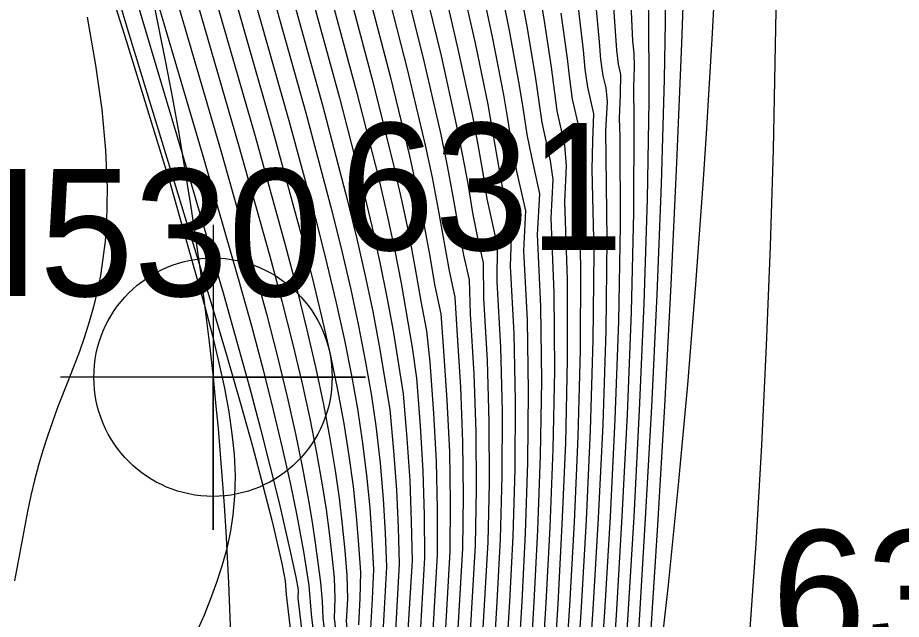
# Model space of a CAD drawing. Extents: x 2602990 to 2605851, y 618069 to 619180.
# Drawn here: x 2604066.77 to 2604084.16, y 618560.08 to 618571.92 of the extents above; entities that cross this region are included whole.
import ezdxf

# ---------------------------------------------------------------- set-up
doc = ezdxf.new("R2010")
doc.units = 0
for name, color, linetype in [('DTM Contours Major', 7, 'Continuous'), ('DTM Contours Minor', 7, 'Continuous'), ('Exist DTM Breakline', 7, 'Continuous'), ('Exist DTM Breakline Cogo Number', 7, 'Continuous'), ('Exist DTM Breakline Cogo Point CELL', 7, 'Continuous'), ('Exist DTM Breakline Underwater', 7, 'Continuous'), ('Exist DTM Breakline Underwater Cogo Number', 7, 'Continuous'), ('Exist DTM Regular Point Cogo Number', 7, 'Continuous')]:
    doc.layers.add(name, color=color, linetype=linetype)

# ---------------------------------------------------------------- blocks, each defined once
blk = doc.blocks.new('EXIST DTM BREAKLINE COGO POINT')
at = {"layer": 'Exist DTM Breakline Cogo Point CELL'}
blk.add_lwpolyline([(0, 0.06), (0, -0.06), (0, 0), (0.06, 0), (-0.06, 0)], dxfattribs=at)
blk.add_circle((0, 0), 0.04688, dxfattribs=at)

msp = doc.modelspace()

# ---------------------------------------------------------------- linework, layer by layer
at = {"layer": 'DTM Contours Major'}
for points in [[(2604079.112, 618575.394), (2604079.18, 618571.903), (2604079.186, 618570.56), (2604079.185, 618570.281), (2604079.155, 618568.349), (2604079.091, 618566.299), (2604079, 618564.194), (2604078.89, 618562.098), (2604078.767, 618560.074), (2604078.603, 618557.679), (2604078.53, 618556.711), (2604078.444, 618555.655), (2604078.357, 618554.661), (2604078.267, 618553.721), (2604078.175, 618552.827), (2604078.078, 618551.97), (2604077.916, 618550.67), (2604077.748, 618549.479), (2604077.543, 618548.178), (2604077.327, 618546.916)], [(2604071.236, 618574.321), (2604072.436, 618570.045), (2604072.951, 618568.118), (2604073.148, 618567.325), (2604073.323, 618566.573), (2604073.476, 618565.857), (2604073.609, 618565.174), (2604073.722, 618564.519), (2604073.817, 618563.893), (2604073.899, 618563.158), (2604073.96, 618562.455), (2604074.001, 618561.776), (2604074.026, 618561.119), (2604073.955, 618559.82)], [(2604075.49, 618572.654), (2604075.769, 618571.418), (2604076.018, 618570.207), (2604076.115, 618569.675), (2604076.293, 618568.626), (2604076.484, 618567.779), (2604076.462, 618567.028), (2604076.533, 618565.705), (2604076.56, 618564.372), (2604076.549, 618563.037), (2604076.51, 618561.722), (2604076.444, 618560.432), (2604076.343, 618558.714)], [(2604068.133, 618571.927), (2604068.303, 618570.986), (2604068.424, 618570.114), (2604068.498, 618569.309), (2604068.527, 618568.569), (2604068.514, 618567.889), (2604068.487, 618567.525), (2604068.447, 618567.178), (2604068.395, 618566.848), (2604068.333, 618566.531), (2604068.26, 618566.228), (2604068.178, 618565.936), (2604068.083, 618565.64), (2604067.982, 618565.353), (2604067.768, 618564.796), (2604067.555, 618564.249), (2604067.453, 618563.97), (2604067.356, 618563.689), (2604067.265, 618563.404), (2604067.179, 618563.114), (2604067.1, 618562.82), (2604067.028, 618562.519), (2604066.96, 618562.202), (2604066.703, 618560.839)]]:
    msp.add_lwpolyline(points, dxfattribs=at)
at = {"layer": 'DTM Contours Minor'}
for points in [[(2604067.935, 618574.544), (2604068.901, 618571.47), (2604069.766, 618568.653), (2604070.454, 618566.235), (2604070.601, 618565.663), (2604070.728, 618565.129), (2604070.835, 618564.631), (2604070.921, 618564.167), (2604070.985, 618563.735), (2604071.027, 618563.333), (2604071.047, 618562.903), (2604071.038, 618562.504), (2604071.005, 618562.133), (2604070.95, 618561.783), (2604070.876, 618561.45), (2604070.786, 618561.128), (2604070.681, 618560.808), (2604070.564, 618560.489), (2604070.435, 618560.169), (2604070.262, 618559.771)], [(2604068.055, 618574.594), (2604068.964, 618571.581), (2604069.829, 618568.754), (2604070.594, 618566.236), (2604070.889, 618565.242), (2604071.153, 618564.328), (2604071.388, 618563.489), (2604071.595, 618562.718), (2604071.774, 618562.009), (2604071.964, 618561.181), (2604072.034, 618560.842), (2604072.053, 618560.573), (2604072.276, 618558.672)], [(2604068.426, 618574.566), (2604069.282, 618571.667), (2604070.095, 618568.94), (2604070.809, 618566.504), (2604071.082, 618565.539), (2604071.327, 618564.65), (2604071.546, 618563.83), (2604071.74, 618563.074), (2604071.911, 618562.376), (2604072.124, 618561.449), (2604072.239, 618560.913), (2604072.287, 618560.664), (2604072.284, 618560.497), (2604072.688, 618557.096)], [(2604068.839, 618574.547), (2604070.433, 618569.137), (2604071.11, 618566.788), (2604071.368, 618565.855), (2604071.597, 618564.993), (2604071.799, 618564.195), (2604071.976, 618563.455), (2604072.13, 618562.768), (2604072.262, 618562.127), (2604072.392, 618561.418), (2604072.501, 618560.749), (2604072.542, 618560.185), (2604072.861, 618557.524)], [(2604069.246, 618574.503), (2604070.771, 618569.28), (2604071.417, 618567), (2604071.662, 618566.09), (2604071.879, 618565.246), (2604072.069, 618564.462), (2604072.234, 618563.734), (2604072.374, 618563.055), (2604072.493, 618562.42), (2604072.563, 618561.996), (2604072.625, 618561.587), (2604072.726, 618560.809), (2604072.763, 618560.442), (2604072.774, 618560.108), (2604072.897, 618559.085)], [(2604069.648, 618574.464), (2604071.109, 618569.434), (2604071.73, 618567.227), (2604071.965, 618566.341), (2604072.174, 618565.517), (2604072.357, 618564.749), (2604072.515, 618564.033), (2604072.65, 618563.362), (2604072.761, 618562.732), (2604072.836, 618562.247), (2604072.899, 618561.783), (2604072.951, 618561.335), (2604072.994, 618560.9), (2604073.012, 618560.491), (2604072.996, 618560.108), (2604073.117, 618559.092), (2604073.148, 618558.603), (2604073.187, 618557.608), (2604073.222, 618556.252), (2604073.233, 618555.367), (2604073.139, 618550.814), (2604073.1, 618549.852), (2604072.992, 618549.131), (2604072.653, 618547.053)], [(2604070.047, 618574.428), (2604071.442, 618569.586), (2604072.035, 618567.447), (2604072.26, 618566.583), (2604072.459, 618565.776), (2604072.634, 618565.02), (2604072.784, 618564.31), (2604072.912, 618563.642), (2604073.017, 618563.012), (2604073.094, 618562.465), (2604073.156, 618561.941), (2604073.204, 618561.437), (2604073.243, 618560.949), (2604073.257, 618560.485), (2604073.231, 618560.038), (2604073.34, 618559.054), (2604073.384, 618557.617), (2604073.421, 618555.563), (2604073.426, 618555.23), (2604073.416, 618554.483), (2604073.321, 618549.925), (2604073.16, 618548.908), (2604072.31, 618543.732)], [(2604070.443, 618574.393), (2604071.774, 618569.741), (2604072.342, 618567.672), (2604072.558, 618566.832), (2604072.75, 618566.042), (2604072.918, 618565.299), (2604073.063, 618564.598), (2604073.186, 618563.934), (2604073.287, 618563.303), (2604073.369, 618562.695), (2604073.431, 618562.112), (2604073.478, 618561.552), (2604073.513, 618561.009), (2604073.501, 618560.495), (2604073.472, 618559.973)], [(2604070.84, 618574.357), (2604072.105, 618569.893), (2604072.646, 618567.895), (2604072.852, 618567.078), (2604073.036, 618566.306), (2604073.197, 618565.576), (2604073.336, 618564.883), (2604073.453, 618564.223), (2604073.55, 618563.592), (2604073.633, 618562.922), (2604073.695, 618562.279), (2604073.739, 618561.66), (2604073.769, 618561.061), (2604073.747, 618560.487), (2604073.712, 618559.897)], [(2604071.633, 618574.283), (2604072.768, 618570.195), (2604073.255, 618568.34), (2604073.442, 618567.571), (2604073.609, 618566.839), (2604073.755, 618566.138), (2604073.881, 618565.465), (2604074.089, 618564.21), (2604074.162, 618563.397), (2604074.221, 618562.632), (2604074.258, 618561.892), (2604074.278, 618561.176), (2604074.194, 618559.742)], [(2604072.03, 618574.245), (2604073.1, 618570.343), (2604073.56, 618568.56), (2604073.737, 618567.816), (2604073.895, 618567.104), (2604074.034, 618566.419), (2604074.154, 618565.758), (2604074.352, 618564.519), (2604074.425, 618563.64), (2604074.482, 618562.813), (2604074.514, 618562.011), (2604074.528, 618561.234), (2604074.436, 618559.666)], [(2604072.426, 618574.206), (2604073.432, 618570.487), (2604073.866, 618568.777), (2604074.033, 618568.059), (2604074.182, 618567.367), (2604074.313, 618566.699), (2604074.533, 618565.433), (2604074.616, 618564.83), (2604074.688, 618563.887), (2604074.742, 618562.998), (2604074.77, 618562.132), (2604074.776, 618561.292), (2604074.676, 618559.592)], [(2604072.823, 618574.165), (2604073.765, 618570.63), (2604074.172, 618568.992), (2604074.329, 618568.299), (2604074.469, 618567.63), (2604074.593, 618566.979), (2604074.701, 618566.344), (2604074.813, 618565.76), (2604074.881, 618565.145), (2604074.952, 618564.139), (2604075.003, 618563.187), (2604075.026, 618562.258), (2604075.025, 618561.355), (2604074.917, 618559.521)], [(2604073.22, 618574.125), (2604074.098, 618570.769), (2604074.478, 618569.203), (2604074.625, 618568.537), (2604074.757, 618567.889), (2604074.874, 618567.257), (2604074.975, 618566.637), (2604075.092, 618566.09), (2604075.143, 618565.457), (2604075.216, 618564.393), (2604075.263, 618563.378), (2604075.281, 618562.383), (2604075.273, 618561.415), (2604075.159, 618559.453)], [(2604079.532, 618573.983), (2604079.509, 618571.832), (2604079.488, 618570.709), (2604079.429, 618568.645), (2604079.344, 618566.475), (2604079.239, 618564.261), (2604079.119, 618562.068), (2604078.989, 618559.957), (2604078.811, 618557.397), (2604078.677, 618555.704), (2604078.584, 618554.652), (2604078.487, 618553.656), (2604078.386, 618552.705), (2604078.278, 618551.785), (2604078.113, 618550.507), (2604077.944, 618549.34), (2604077.814, 618548.507), (2604077.589, 618547.161)], [(2604079.912, 618573.601), (2604079.831, 618571.407), (2604079.733, 618569.063), (2604079.621, 618566.67), (2604079.496, 618564.277), (2604079.36, 618561.935), (2604079.214, 618559.693), (2604079.032, 618557.253), (2604078.896, 618555.67), (2604078.781, 618554.504), (2604078.659, 618553.397), (2604078.528, 618552.34), (2604078.386, 618551.321), (2604078.183, 618550.045), (2604078.029, 618549.178), (2604077.849, 618548.225), (2604077.475, 618546.314)], [(2604078.793, 618573.05), (2604078.853, 618571.753), (2604078.864, 618571.457), (2604078.892, 618571.221), (2604078.901, 618570.943), (2604078.888, 618570.548), (2604078.896, 618569.917), (2604078.889, 618568.083), (2604078.841, 618566.129), (2604078.762, 618564.116), (2604078.659, 618562.107), (2604078.543, 618560.163), (2604078.379, 618557.758), (2604078.296, 618556.644), (2604078.215, 618555.641), (2604078.133, 618554.694), (2604078.05, 618553.798), (2604077.964, 618552.946), (2604077.876, 618552.132), (2604077.719, 618550.809), (2604077.574, 618549.732), (2604077.399, 618548.567), (2604077.298, 618547.943), (2604077.091, 618546.737)], [(2604076.224, 618572.754), (2604076.443, 618571.663), (2604076.639, 618570.584), (2604076.717, 618570.104), (2604076.787, 618569.623), (2604076.877, 618569.175), (2604077.036, 618568.452), (2604076.991, 618567.654), (2604077.058, 618566.238), (2604077.073, 618564.776), (2604077.049, 618563.299), (2604076.997, 618561.839), (2604076.927, 618560.425), (2604076.773, 618557.805), (2604076.647, 618555.885), (2604076.491, 618553.836), (2604076.308, 618551.641), (2604076.223, 618550.739), (2604076.126, 618549.827), (2604076.007, 618548.861), (2604075.865, 618547.855), (2604075.699, 618546.795)], [(2604076.591, 618572.802), (2604076.781, 618571.781), (2604076.951, 618570.765), (2604077.019, 618570.311), (2604077.08, 618569.855), (2604077.247, 618569.104), (2604077.297, 618568.732), (2604077.259, 618567.974), (2604077.319, 618566.505), (2604077.329, 618564.978), (2604077.298, 618563.429), (2604077.239, 618561.894), (2604077.162, 618560.407), (2604077, 618557.753), (2604076.868, 618555.83), (2604076.701, 618553.702), (2604076.51, 618551.523), (2604076.381, 618550.245), (2604076.277, 618549.363), (2604076.152, 618548.433), (2604076.005, 618547.455), (2604075.923, 618546.944)], [(2604076.958, 618572.85), (2604077.119, 618571.896), (2604077.264, 618570.942), (2604077.379, 618570.087), (2604077.531, 618569.412), (2604077.559, 618569.005), (2604077.527, 618568.294), (2604077.581, 618566.771), (2604077.583, 618565.179), (2604077.546, 618563.557), (2604077.479, 618561.946), (2604077.396, 618560.386), (2604077.226, 618557.703), (2604077.09, 618555.779), (2604076.971, 618554.28), (2604076.789, 618552.215), (2604076.672, 618551.005), (2604076.586, 618550.205), (2604076.485, 618549.376), (2604076.365, 618548.501), (2604076.225, 618547.578), (2604076.147, 618547.094)], [(2604081.701, 618572.747), (2604081.633, 618569.32), (2604081.577, 618567.423), (2604081.5, 618565.472), (2604081.405, 618563.508), (2604081.292, 618561.576), (2604081.163, 618559.716), (2604081.019, 618557.972), (2604080.87, 618556.419), (2604080.622, 618553.953), (2604080.441, 618551.965), (2604080.277, 618549.946), (2604080.201, 618548.91), (2604080.111, 618547.605), (2604080.029, 618546.273)], [(2604074.761, 618572.567), (2604075.099, 618571.17), (2604075.4, 618569.818), (2604075.518, 618569.232), (2604075.624, 618568.654), (2604075.717, 618568.082), (2604075.825, 618567.553), (2604075.927, 618567.097), (2604075.934, 618566.399), (2604076.007, 618565.173), (2604076.043, 618563.968), (2604076.044, 618562.771), (2604076.019, 618561.599), (2604075.857, 618558.791)], [(2604075.125, 618572.614), (2604075.433, 618571.297), (2604075.709, 618570.016), (2604075.816, 618569.457), (2604075.913, 618568.902), (2604075.999, 618568.352), (2604076.205, 618567.437), (2604076.2, 618566.721), (2604076.27, 618565.438), (2604076.302, 618564.169), (2604076.297, 618562.904), (2604076.265, 618561.661), (2604076.197, 618560.427), (2604076.099, 618558.746)], [(2604075.857, 618572.707), (2604076.105, 618571.544), (2604076.328, 618570.399), (2604076.416, 618569.892), (2604076.495, 618569.387), (2604076.584, 618568.9), (2604076.76, 618568.118), (2604076.724, 618567.334), (2604076.796, 618565.971), (2604076.817, 618564.573), (2604076.8, 618563.168), (2604076.754, 618561.781), (2604076.688, 618560.432), (2604076.56, 618558.249), (2604076.546, 618557.857), (2604076.426, 618555.943), (2604076.282, 618553.972), (2604076.105, 618551.761), (2604076.02, 618550.806), (2604075.921, 618549.84), (2604075.797, 618548.819), (2604075.649, 618547.759), (2604075.476, 618546.649)], [(2604074.033, 618572.47), (2604074.431, 618570.906), (2604074.785, 618569.412), (2604074.922, 618568.772), (2604075.046, 618568.147), (2604075.256, 618566.938), (2604075.371, 618566.423), (2604075.407, 618565.77), (2604075.48, 618564.65), (2604075.524, 618563.572), (2604075.536, 618562.511), (2604075.523, 618561.476), (2604075.373, 618558.899)], [(2604074.397, 618572.519), (2604074.765, 618571.039), (2604075.092, 618569.617), (2604075.22, 618569.004), (2604075.334, 618568.402), (2604075.436, 618567.809), (2604075.541, 618567.245), (2604075.65, 618566.76), (2604075.672, 618566.09), (2604075.744, 618564.91), (2604075.784, 618563.769), (2604075.79, 618562.641), (2604075.772, 618561.538), (2604075.615, 618558.843)], [(2604078.139, 618572.217), (2604078.211, 618571.443), (2604078.239, 618571.092), (2604078.284, 618570.775), (2604078.34, 618570.538), (2604078.369, 618570.261), (2604078.336, 618569.69), (2604078.364, 618567.563), (2604078.341, 618565.766), (2604078.28, 618563.918), (2604078.193, 618562.072), (2604078.089, 618560.284), (2604077.93, 618557.902), (2604077.834, 618556.577), (2604077.69, 618554.799), (2604077.542, 618553.187), (2604077.391, 618551.709), (2604077.242, 618550.408), (2604077.111, 618549.414), (2604076.952, 618548.339), (2604076.828, 618547.569), (2604076.636, 618546.447)], [(2604078.481, 618572.314), (2604078.55, 618571.276), (2604078.588, 618571.001), (2604078.633, 618570.802), (2604078.624, 618570.412), (2604078.607, 618569.932), (2604078.616, 618569.58), (2604078.626, 618567.823), (2604078.591, 618565.951), (2604078.522, 618564.023), (2604078.427, 618562.097), (2604078.317, 618560.231), (2604078.155, 618557.832), (2604078.064, 618556.602), (2604077.988, 618555.646), (2604077.911, 618554.741), (2604077.833, 618553.883), (2604077.753, 618553.065), (2604077.672, 618552.284), (2604077.519, 618550.935), (2604077.406, 618550.044), (2604077.275, 618549.109), (2604077.119, 618548.101), (2604076.861, 618546.583)], [(2604077.798, 618572.114), (2604077.894, 618571.281), (2604077.932, 618570.904), (2604077.983, 618570.549), (2604078.1, 618570.026), (2604078.08, 618569.495), (2604078.067, 618568.933), (2604078.103, 618567.301), (2604078.089, 618565.575), (2604078.037, 618563.804), (2604077.957, 618562.037), (2604077.859, 618560.326), (2604077.705, 618557.969), (2604077.604, 618556.566), (2604077.469, 618554.865), (2604077.331, 618553.311), (2604077.154, 618551.523), (2604077.038, 618550.474), (2604076.902, 618549.401), (2604076.733, 618548.239), (2604076.599, 618547.404), (2604076.414, 618546.32)], [(2604077.458, 618572.007), (2604077.578, 618571.114), (2604077.626, 618570.712), (2604077.68, 618570.317), (2604077.816, 618569.722), (2604077.819, 618569.254), (2604077.796, 618568.613), (2604077.842, 618567.037), (2604077.837, 618565.379), (2604077.792, 618563.683), (2604077.719, 618561.994), (2604077.628, 618560.359), (2604077.453, 618557.654), (2604077.313, 618555.734), (2604077.186, 618554.174), (2604077.056, 618552.731), (2604076.914, 618551.288), (2604076.791, 618550.165), (2604076.693, 618549.389), (2604076.579, 618548.569), (2604076.446, 618547.702), (2604076.373, 618547.247)]]:
    msp.add_lwpolyline(points, dxfattribs=at)
at = {"layer": 'Exist DTM Breakline'}
msp.add_spline([(2604056.195, 618608.101), (2604070.612, 618564.846), (2604060.948, 618498.617), (2604052.223, 618447.183), (2604051.568, 618445.166), (2604051.779, 618438.355), (2604056.316, 618420.051), (2604056.045, 618414.227), (2604060.112, 618404.174), (2604065.814, 618393.977), (2604079.591, 618374.932), (2604102.645, 618354.376), (2604129.573, 618330.438), (2604185.644, 618288.739), (2604229.181, 618260.22), (2604259.941, 618240.43), (2604275.412, 618231.212), (2604276.014, 618212.47)], degree=3, dxfattribs=at)
at = {"layer": 'Exist DTM Breakline Underwater'}
msp.add_spline([(2604079.985, 618669.398), (2604080.498, 618655.701), (2604080.544, 618620.53), (2604079.102, 618556.838), (2604066.566, 618502.508), (2604057.691, 618449.657), (2604060.643, 618427.367), (2604061.965, 618415.95), (2604060.058, 618413.35)], degree=3, dxfattribs=at)

# ---------------------------------------------------------------- block references
at = {"layer": 'Exist DTM Breakline Cogo Point CELL', "xscale": 50, "yscale": 50}
msp.add_blockref('EXIST DTM BREAKLINE COGO POINT', (2604070.612, 618564.846), dxfattribs=at)

# ---------------------------------------------------------------- texts
at = {"layer": 'Exist DTM Breakline Cogo Number'}
msp.add_text('631', height=2.5, dxfattribs=at).set_placement((2604073.112, 618567.346))
at = {"layer": 'Exist DTM Breakline Underwater Cogo Number'}
msp.add_text('633', height=2.5, dxfattribs=at).set_placement((2604081.602, 618559.338))
at = {"layer": 'Exist DTM Regular Point Cogo Number'}
msp.add_text('H530', height=2.5, dxfattribs=at).set_placement((2604064.779, 618566.442))

doc.saveas('drawing.dxf')
